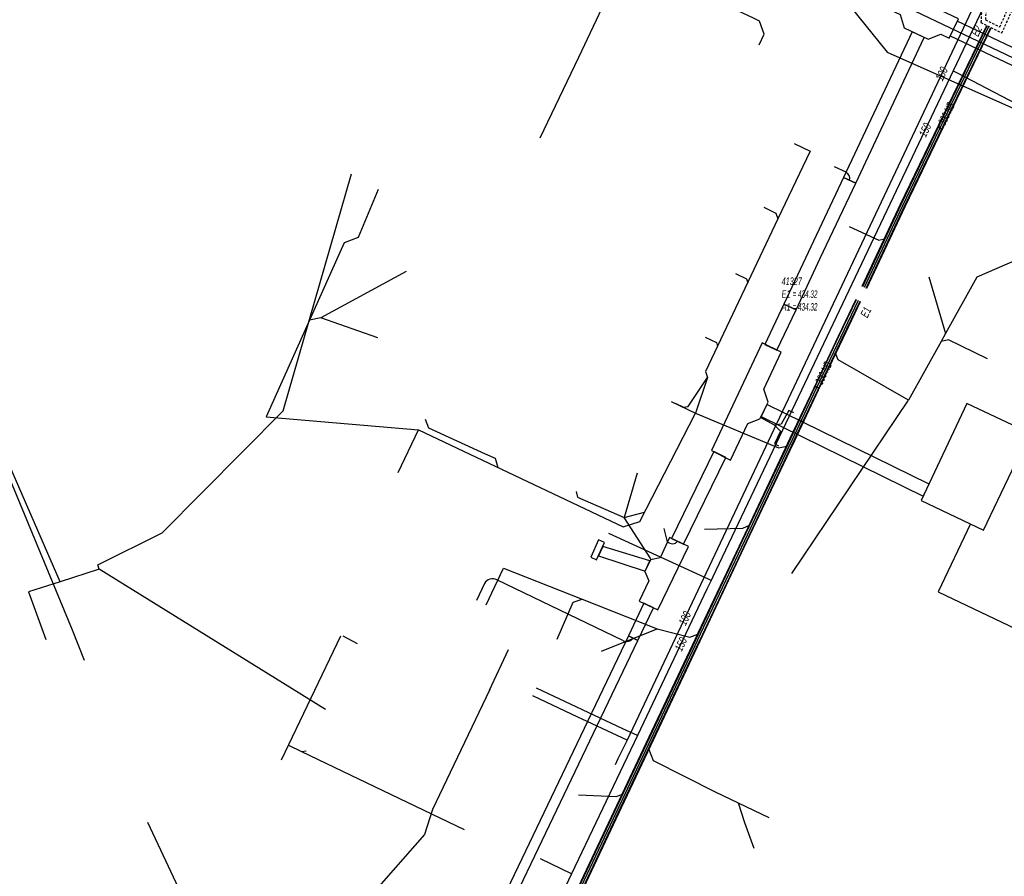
# Model space of a CAD drawing. Header units: metres. Extents: x 2695563 to 2696938, y 1260544 to 1262032.
# Tile 300 of 303: x 2696532 to 2696598, y 1261754 to 1261812. Entities that reach past the tile are written whole.
import ezdxf

# ---------------------------------------------------------------- set-up
doc = ezdxf.new("R2010")
doc.units = ezdxf.units.M
doc.linetypes.add('AUSGEZOGEN', pattern=[0])
doc.linetypes.add('STRICHLINIE2_S3', pattern=[0.25, 0.15, -0.1])
for name, color, linetype in [('AW_LK_ Haltung Text', 7, 'AUSGEZOGEN'), ('AW_LK_Ein-Auslauftext', 24, 'AUSGEZOGEN'), ('AW_LK_Haltung', 24, 'AUSGEZOGEN'), ('AW_LK_Normschacht Text', 24, 'AUSGEZOGEN'), ('AW_LK_Schacht Detailpolygon', 24, 'AUSGEZOGEN'), ('EW_LK_Bauwerk_FL_Linie_Punkt', 1, 'AUSGEZOGEN'), ('EW_LK_Trasseabs', 1, 'AUSGEZOGEN'), ('EW_LK_Trasserand', 1, 'AUSGEZOGEN'), ('FM_LK_SW_TRASSEKANTE', 94, 'AUSGEZOGEN'), ('GA_LK_Leitung', 32, 'AUSGEZOGEN'), ('GA_LK_Leitung_Text', 32, 'AUSGEZOGEN'), ('TV_LK_LEITUNG', 92, 'AUSGEZOGEN'), ('WA_LK_Leitung', 171, 'AUSGEZOGEN'), ('WA_LK_Leitung_Text', 171, 'AUSGEZOGEN')]:
    doc.layers.add(name, color=color, linetype=linetype)
doc.styles.add('ARIAL', font='arial.ttf')
pattern_1 = [(0, (2703955, 1269100), (4050, 4050), [4050, -4050]), (90, (2703955, 1269100), (-4050, 4050), [4050, -4050])]
pattern_2 = [(0, (2708005, 1273150), (6075, 6075), [6075, -6075]), (90, (2708005, 1273150), (-6075, 6075), [6075, -6075])]

# ---------------------------------------------------------------- blocks, each defined once
blk = doc.blocks.new('COMPLEXOBJECT_1939')
at = {"layer": 'EW_LK_Trasseabs', "color": 1, "linetype": 'AUSGEZOGEN', "transparency": 33554687}
blk.add_line((6562.157, 11774.303), (6561.614, 11773.156), dxfattribs=at)
blk.add_arc((6562.675, 11774.058), 0.573, 57.99519, 154.68575, dxfattribs=at)
blk = doc.blocks.new('COMPLEXOBJECT_2164')
at = {"layer": 'EW_LK_Trasseabs', "color": 1, "linetype": 'AUSGEZOGEN', "transparency": 33554687}
blk.add_line((6586.464, 11801.965), (6585.686, 11802.335), dxfattribs=at)
blk.add_arc((6586.277, 11801.555), 0.45, 343.47918, 65.48894, dxfattribs=at)

msp = doc.modelspace()

# ---------------------------------------------------------------- hatches: boundary and pattern name
at = {"layer": 'EW_LK_Bauwerk_FL_Linie_Punkt', "lineweight": 18, "transparency": 33554687}
h = msp.add_hatch(dxfattribs=at)
h.set_pattern_fill('MUSTER', color=1, scale=4050, style=0, pattern_type=2)
h.set_pattern_definition(pattern_1)
h.paths.add_polyline_path([(2696588.642, 1261815.127), (2696588.028, 1261813.838), (2696591.072, 1261812.388), (2696591.338, 1261811.498), (2696592.961, 1261810.725), (2696593.803, 1261811.072), (2696594.373, 1261810.801), (2696594.993, 1261812.102)], flags=0)
h = msp.add_hatch(dxfattribs=at)
h.set_pattern_fill('MUSTER', color=1, scale=4050, style=0, pattern_type=2)
h.set_pattern_definition(pattern_1)
h.paths.add_polyline_path([(2696579.659, 1261782.416), (2696580.821, 1261784.876), (2696581.647, 1261785.193), (2696582.187, 1261786.323), (2696581.912, 1261787.193), (2696583.062, 1261789.667), (2696581.788, 1261790.298), (2696578.397, 1261783.072)], flags=0)
h = msp.add_hatch(dxfattribs=at)
h.set_pattern_fill('MUSTER', color=1, scale=4050, style=0, pattern_type=2)
h.set_pattern_definition(pattern_1)
h.paths.add_polyline_path([(2696596.681, 1261777.706), (2696599.795, 1261784.221), (2696595.571, 1261786.227), (2696592.484, 1261779.702)], flags=0)
h = msp.add_hatch(dxfattribs=at)
h.set_pattern_fill('MUSTER', color=1, scale=2025, style=0, pattern_type=2)
h.set_pattern_definition([(0, (2699905, 1265050), (2025, 2025), [2025, -2025]), (90, (2699905, 1265050), (-2025, 2025), [2025, -2025])])
h.paths.add_polyline_path([(2696570.653, 1261775.711), (2696571.197, 1261776.883), (2696570.793, 1261777.057), (2696570.274, 1261775.891)], flags=0)
h = msp.add_hatch(dxfattribs=at)
h.set_pattern_fill('MUSTER', color=1, scale=4050, style=0, pattern_type=2)
h.set_pattern_definition(pattern_1)
h.paths.add_polyline_path([(2696574.783, 1261772.335), (2696576.835, 1261776.61), (2696575.559, 1261777.212), (2696574.928, 1261775.839), (2696574.28, 1261775.709), (2696573.903, 1261774.916), (2696574.16, 1261774.29), (2696573.53, 1261772.935)], flags=0)
at = {"layer": 'EW_LK_Trasserand', "lineweight": 18, "transparency": 33554687}
h = msp.add_hatch(dxfattribs=at)
h.set_pattern_fill('MUSTER', color=1, scale=6075, style=0, pattern_type=2)
h.set_pattern_definition(pattern_2)
h.paths.add_polyline_path([(2696660.489, 1261780.688), (2696653.705, 1261783.871), (2696634.476, 1261793.042), (2696624.629, 1261797.769), (2696608.889, 1261805.281), (2696606.967, 1261806.198), (2696594.92, 1261811.948), (2696594.446, 1261810.955), (2696606.493, 1261805.206), (2696608.415, 1261804.288), (2696624.156, 1261796.776), (2696634.001, 1261792.05), (2696653.235, 1261782.877), (2696660.006, 1261779.7)], flags=0)
h = msp.add_hatch(dxfattribs=at)
h.set_pattern_fill('MUSTER', color=1, scale=6075, style=0, pattern_type=2)
h.set_pattern_definition(pattern_2)
h.paths.add_polyline_path([(2696588.086, 1261801.046), (2696592.701, 1261810.849), (2696591.889, 1261811.235), (2696587.272, 1261801.429)], flags=0)
h = msp.add_hatch(dxfattribs=at)
h.set_pattern_fill('MUSTER', color=1, scale=6075, style=0, pattern_type=2)
h.set_pattern_definition(pattern_2)
h.paths.add_polyline_path([(2696584.076, 1261792.53), (2696585.706, 1261795.991), (2696588.086, 1261801.045), (2696587.272, 1261801.429), (2696584.892, 1261796.375), (2696583.262, 1261792.913)], flags=0)
h = msp.add_hatch(dxfattribs=at)
h.set_pattern_fill('MUSTER', color=1, scale=6075, style=0, pattern_type=2)
h.set_pattern_definition(pattern_2)
h.paths.add_polyline_path([(2696582.791, 1261789.801), (2696584.076, 1261792.53), (2696583.262, 1261792.913), (2696581.984, 1261790.2)], flags=0)
h = msp.add_hatch(dxfattribs=at)
h.set_pattern_fill('MUSTER', color=1, scale=6075, style=0, pattern_type=2)
h.set_pattern_definition(pattern_2)
h.paths.add_polyline_path([(2696593.017, 1261780.801), (2696582.111, 1261786.164), (2696581.723, 1261785.352), (2696592.62, 1261779.993)], flags=0)
h = msp.add_hatch(dxfattribs=at)
h.set_pattern_fill('MUSTER', color=1, scale=6075, style=0, pattern_type=2)
h.set_pattern_definition(pattern_2)
h.paths.add_polyline_path([(2696576.512, 1261776.758), (2696579.343, 1261782.591), (2696578.54, 1261782.998), (2696575.7, 1261777.146)], flags=0)
h = msp.add_hatch(dxfattribs=at)
h.set_pattern_fill('MUSTER', color=1, scale=6075, style=0, pattern_type=2)
h.set_pattern_definition(pattern_2)
h.paths.add_polyline_path([(2696574.246, 1261775.632), (2696571.079, 1261776.615), (2696570.784, 1261775.977), (2696573.917, 1261774.946)], flags=0)
h = msp.add_hatch(dxfattribs=at)
h.set_pattern_fill('MUSTER', color=1, scale=6075, style=0, pattern_type=2)
h.set_pattern_definition(pattern_2)
h.paths.add_polyline_path([(2696573.431, 1261770.291), (2696574.474, 1261772.484), (2696573.841, 1261772.785), (2696572.799, 1261770.591)], flags=0)
h = msp.add_hatch(dxfattribs=at)
h.set_pattern_fill('MUSTER', color=1, scale=6075, style=0, pattern_type=2)
h.set_pattern_definition(pattern_2)
h.paths.add_polyline_path([(2696552.363, 1261726.079), (2696563.525, 1261749.565), (2696573.431, 1261770.29), (2696572.799, 1261770.592), (2696562.893, 1261749.867), (2696551.73, 1261726.379)], flags=0)

# ---------------------------------------------------------------- linework, layer by layer
at = {"layer": 'AW_LK_Haltung', "linetype": 'AUSGEZOGEN', "transparency": 33554687}
for p, q in [((2696591.107, 1261799.623), (2696596.897, 1261811.654)), ((2696591.125, 1261799.614), (2696596.915, 1261811.645)), ((2696591.142, 1261799.606), (2696596.933, 1261811.636)), ((2696591.378, 1261799.494), (2696597.167, 1261811.524)), ((2696591.395, 1261799.486), (2696597.185, 1261811.515)), ((2696591.413, 1261799.477), (2696597.203, 1261811.506)), ((2696588.523, 1261794.118), (2696591.107, 1261799.623)), ((2696588.541, 1261794.11), (2696591.125, 1261799.614)), ((2696588.559, 1261794.101), (2696591.142, 1261799.606)), ((2696588.795, 1261793.991), (2696591.378, 1261799.494)), ((2696588.813, 1261793.982), (2696591.395, 1261799.486)), ((2696588.831, 1261793.974), (2696591.413, 1261799.477)), ((2696586.926, 1261790.764), (2696588.111, 1261793.239)), ((2696586.944, 1261790.755), (2696588.129, 1261793.231)), ((2696586.961, 1261790.747), (2696588.147, 1261793.222)), ((2696587.197, 1261790.635), (2696588.381, 1261793.11)), ((2696587.214, 1261790.627), (2696588.399, 1261793.101)), ((2696587.232, 1261790.618), (2696588.417, 1261793.093)), ((2696585.283, 1261787.285), (2696586.926, 1261790.764)), ((2696585.301, 1261787.277), (2696586.944, 1261790.755)), ((2696585.319, 1261787.269), (2696586.961, 1261790.747)), ((2696585.555, 1261787.157), (2696587.197, 1261790.635)), ((2696585.573, 1261787.149), (2696587.214, 1261790.627)), ((2696585.591, 1261787.141), (2696587.232, 1261790.618)), ((2696583.677, 1261783.883), (2696585.283, 1261787.285)), ((2696583.695, 1261783.875), (2696585.301, 1261787.277)), ((2696583.713, 1261783.867), (2696585.319, 1261787.269)), ((2696583.949, 1261783.755), (2696585.555, 1261787.157)), ((2696583.967, 1261783.747), (2696585.573, 1261787.149)), ((2696583.985, 1261783.739), (2696585.591, 1261787.141)), ((2696583.363, 1261783.218), (2696583.677, 1261783.883)), ((2696583.381, 1261783.21), (2696583.695, 1261783.875)), ((2696583.399, 1261783.202), (2696583.713, 1261783.867)), ((2696583.635, 1261783.09), (2696583.949, 1261783.755)), ((2696583.653, 1261783.082), (2696583.967, 1261783.747)), ((2696583.671, 1261783.074), (2696583.985, 1261783.739)), ((2696580.465, 1261777.078), (2696583.363, 1261783.218)), ((2696580.483, 1261777.07), (2696583.381, 1261783.21)), ((2696580.501, 1261777.062), (2696583.399, 1261783.202)), ((2696580.737, 1261776.95), (2696583.635, 1261783.09)), ((2696580.755, 1261776.942), (2696583.653, 1261783.082)), ((2696580.773, 1261776.934), (2696583.671, 1261783.074)), ((2696577.498, 1261770.792), (2696580.465, 1261777.078)), ((2696577.516, 1261770.783), (2696580.483, 1261777.07)), ((2696577.534, 1261770.775), (2696580.501, 1261777.062)), ((2696577.77, 1261770.663), (2696580.737, 1261776.95)), ((2696577.788, 1261770.655), (2696580.755, 1261776.942)), ((2696577.806, 1261770.646), (2696580.773, 1261776.934)), ((2696577.311, 1261770.397), (2696577.498, 1261770.792)), ((2696577.329, 1261770.388), (2696577.516, 1261770.783)), ((2696573.992, 1261763.364), (2696577.311, 1261770.397)), ((2696574.01, 1261763.356), (2696577.329, 1261770.388)), ((2696574.028, 1261763.348), (2696577.347, 1261770.38)), ((2696574.264, 1261763.236), (2696577.583, 1261770.268)), ((2696574.282, 1261763.228), (2696577.601, 1261770.26)), ((2696574.3, 1261763.22), (2696577.619, 1261770.251)), ((2696577.347, 1261770.38), (2696577.534, 1261770.775)), ((2696577.583, 1261770.268), (2696577.77, 1261770.663)), ((2696577.601, 1261770.26), (2696577.788, 1261770.655)), ((2696577.619, 1261770.251), (2696577.806, 1261770.646)), ((2696572.022, 1261759.191), (2696573.992, 1261763.364)), ((2696572.04, 1261759.183), (2696574.01, 1261763.356)), ((2696572.058, 1261759.175), (2696574.028, 1261763.348)), ((2696572.294, 1261759.063), (2696574.264, 1261763.236)), ((2696572.312, 1261759.055), (2696574.282, 1261763.228)), ((2696572.33, 1261759.047), (2696574.3, 1261763.22)), ((2696565.324, 1261745), (2696572.022, 1261759.191)), ((2696565.342, 1261744.991), (2696572.04, 1261759.183)), ((2696565.36, 1261744.983), (2696572.058, 1261759.175)), ((2696565.594, 1261744.869), (2696572.294, 1261759.063)), ((2696565.612, 1261744.861), (2696572.312, 1261759.055)), ((2696565.63, 1261744.852), (2696572.33, 1261759.047))]:
    msp.add_line(p, q, dxfattribs=at)
at = {"layer": 'AW_LK_Haltung', "color": 255, "transparency": 33554687}
for p, q in [((2696591.26, 1261799.55), (2696597.05, 1261811.58)), ((2696588.677, 1261794.046), (2696591.26, 1261799.55)), ((2696587.079, 1261790.691), (2696588.264, 1261793.166)), ((2696585.437, 1261787.213), (2696587.079, 1261790.691)), ((2696583.831, 1261783.811), (2696585.437, 1261787.213)), ((2696583.517, 1261783.146), (2696583.831, 1261783.811)), ((2696580.619, 1261777.006), (2696583.517, 1261783.146)), ((2696577.652, 1261770.719), (2696580.619, 1261777.006)), ((2696574.146, 1261763.292), (2696577.465, 1261770.324)), ((2696577.465, 1261770.324), (2696577.652, 1261770.719)), ((2696572.176, 1261759.119), (2696574.146, 1261763.292)), ((2696565.477, 1261744.926), (2696572.176, 1261759.119))]:
    msp.add_line(p, q, dxfattribs=at)
at = {"layer": 'AW_LK_Haltung', "color": 24, "linetype": 'AUSGEZOGEN', "transparency": 33554687}
for p, q in [((2696583.944, 1261803.714), (2696585.027, 1261803.198)), ((2696585.027, 1261803.198), (2696582.857, 1261798.639)), ((2696555.957, 1261800.609), (2696554.619, 1261797.381)), ((2696600.4, 1261796.53), (2696596.24, 1261794.73)), ((2696557.847, 1261795.103), (2696552.108, 1261791.992)), ((2696593.01, 1261794.74), (2696594.125, 1261790.927)), ((2696552.116, 1261791.992), (2696551.346, 1261791.831)), ((2696555.951, 1261790.644), (2696552.116, 1261791.992)), ((2696578.128, 1261787.962), (2696577.303, 1261785.579)), ((2696575.681, 1261786.358), (2696577.303, 1261785.579)), ((2696583.79, 1261774.78), (2696591.63, 1261786.44)), ((2696548.431, 1261785.328), (2696558.667, 1261784.457)), ((2696557.304, 1261781.59), (2696558.667, 1261784.457)), ((2696535.407, 1261770.976), (2696530.57, 1261782.67)), ((2696573.381, 1261781.528), (2696572.522, 1261778.559)), ((2696572.522, 1261778.559), (2696573.875, 1261778.91)), ((2696574.299, 1261775.777), (2696572.522, 1261778.559)), ((2696563.24, 1261772.67), (2696564.4, 1261775.14)), ((2696536.222, 1261768.93), (2696535.407, 1261770.976)), ((2696570.99, 1261769.56), (2696574.74, 1261771.055)), ((2696549.458, 1261762.248), (2696553.46, 1261770.595)), ((2696553.585, 1261770.595), (2696554.542, 1261770.077)), ((2696561.764, 1261757.544), (2696550.821, 1261762.787)), ((2696580.63, 1261758.01), (2696580.197, 1261759.333)), ((2696540.459, 1261758.066), (2696546.925, 1261744.205)), ((2696581.26, 1261756.29), (2696580.63, 1261758.01))]:
    msp.add_line(p, q, dxfattribs=at)
for points in [[(2696581.588, 1261810.356), (2696581.932, 1261811.078), (2696581.624, 1261811.944), (2696581.218, 1261812.138), (2696577.335, 1261813.986), (2696573.859, 1261815.641)], [(2696581.902, 1261799.425), (2696582.715, 1261799.038), (2696582.857, 1261798.639)], [(2696582.857, 1261798.639), (2696577.984, 1261788.368), (2696578.128, 1261787.962)], [(2696587.657, 1261798.131), (2696589.647, 1261797.211), (2696590.027, 1261797.291)], [(2696554.611, 1261797.381), (2696553.675, 1261797.027), (2696548.431, 1261785.328)], [(2696580.001, 1261794.967), (2696580.751, 1261794.61), (2696580.819, 1261794.343)], [(2696596.24, 1261794.73), (2696594.125, 1261790.927), (2696593.834, 1261790.404)], [(2696577.963, 1261790.688), (2696578.713, 1261790.331), (2696578.783, 1261790.051)], [(2696596.96, 1261789.22), (2696594.33, 1261790.5), (2696593.834, 1261790.404), (2696591.63, 1261786.44)], [(2696591.63, 1261786.44), (2696586.897, 1261789.155), (2696586.732, 1261789.601)], [(2696575.931, 1261786.238), (2696576.492, 1261785.969), (2696576.817, 1261786.031), (2696578.128, 1261787.962)], [(2696558.667, 1261784.457), (2696572.445, 1261777.932), (2696573.556, 1261778.289), (2696577.303, 1261785.579)], [(2696577.303, 1261785.579), (2696582.897, 1261783.245), (2696583.452, 1261783.356)], [(2696559.119, 1261785.159), (2696559.35, 1261784.594), (2696563.153, 1261782.847)], [(2696563.153, 1261782.847), (2696563.839, 1261782.541), (2696564.02, 1261781.922)], [(2696569.275, 1261780.312), (2696569.367, 1261779.913), (2696572.522, 1261778.559)], [(2696577.91, 1261777.78), (2696580.49, 1261777.829), (2696580.942, 1261778.044)], [(2696564.4, 1261775.14), (2696569.688, 1261773.051), (2696574.74, 1261771.055), (2696576.925, 1261770.502), (2696577.469, 1261770.707)], [(2696568, 1261770.38), (2696569.09, 1261772.86), (2696569.688, 1261773.051)], [(2696551.125, 1261762.845), (2696550.821, 1261762.787), (2696549.954, 1261763.207)], [(2696578.65, 1261760.07), (2696574.474, 1261762.182), (2696574.177, 1261762.991)], [(2696569.44, 1261759.89), (2696571.98, 1261759.783), (2696572.416, 1261759.935)], [(2696582.26, 1261758.35), (2696580.197, 1261759.333), (2696578.65, 1261760.07)]]:
    msp.add_lwpolyline(points, dxfattribs=at)
at = {"layer": 'AW_LK_Schacht Detailpolygon', "color": 24, "linetype": 'STRICHLINIE2_S3', "transparency": 33554687}
for points in [[(2696596.97, 1261813.86), (2696596.569, 1261813.009), (2696596.505, 1261811.844), (2696597.92, 1261811.16), (2696598.76, 1261813), (2696596.97, 1261813.86)], [(2696597.111, 1261813.459), (2696596.866, 1261812.944), (2696596.811, 1261812.032), (2696597.775, 1261811.564), (2696598.365, 1261812.857), (2696597.111, 1261813.459)]]:
    msp.add_lwpolyline(points, close=True, dxfattribs=at)
at = {"layer": 'EW_LK_Bauwerk_FL_Linie_Punkt', "color": 1, "linetype": 'AUSGEZOGEN', "transparency": 33554687}
for points in [[(2696588.642, 1261815.127), (2696588.028, 1261813.838), (2696591.072, 1261812.388), (2696591.338, 1261811.498), (2696592.961, 1261810.725), (2696593.803, 1261811.072), (2696594.373, 1261810.801), (2696594.993, 1261812.102), (2696588.642, 1261815.127)], [(2696579.659, 1261782.416), (2696580.821, 1261784.876), (2696581.647, 1261785.193), (2696582.187, 1261786.323), (2696581.912, 1261787.193), (2696583.062, 1261789.667), (2696581.788, 1261790.298), (2696578.397, 1261783.072), (2696579.659, 1261782.416)], [(2696596.681, 1261777.706), (2696599.795, 1261784.221), (2696595.571, 1261786.227), (2696592.484, 1261779.702), (2696596.681, 1261777.706)], [(2696570.653, 1261775.711), (2696571.197, 1261776.883), (2696570.793, 1261777.057), (2696570.274, 1261775.891), (2696570.653, 1261775.711)], [(2696574.783, 1261772.335), (2696576.835, 1261776.61), (2696575.559, 1261777.212), (2696574.928, 1261775.839), (2696574.28, 1261775.709), (2696573.903, 1261774.916), (2696574.16, 1261774.29), (2696573.53, 1261772.935), (2696574.783, 1261772.335)]]:
    msp.add_lwpolyline(points, close=True, dxfattribs=at)
at = {"layer": 'EW_LK_Trasseabs', "color": 1, "linetype": 'AUSGEZOGEN', "transparency": 33554687}
for p, q in [((2696583.916, 1261785.606), (2696583.588, 1261785.764)), ((2696582.631, 1261784.766), (2696581.69, 1261785.282)), ((2696575.426, 1261776.923), (2696575.209, 1261777.822)), ((2696572.417, 1261770.275), (2696563.949, 1261774.354))]:
    msp.add_line(p, q, dxfattribs=at)
for points in [[(2696583.588, 1261785.764), (2696583.076, 1261784.827), (2696582.631, 1261784.766)], [(2696582.631, 1261784.766), (2696583.028, 1261784.37), (2696582.624, 1261783.502), (2696582.891, 1261783.379)], [(2696595.809, 1261778.121), (2696593.635, 1261773.559), (2696601.681, 1261769.725)]]:
    msp.add_lwpolyline(points, dxfattribs=at)
for centre, radius, start, end in [((2696575.752, 1261777.256), 0.466, 225.54083, 319.3432), ((2696572.67, 1261770.761), 0.548, 242.5123, 324.2431)]:
    msp.add_arc(centre, radius, start, end, dxfattribs=at)
at = {"layer": 'EW_LK_Trasserand', "color": 1, "linetype": 'AUSGEZOGEN', "transparency": 33554687}
for points in [[(2696660.489, 1261780.688), (2696653.705, 1261783.871), (2696634.476, 1261793.042), (2696624.629, 1261797.769), (2696608.889, 1261805.281), (2696606.967, 1261806.198), (2696594.92, 1261811.948), (2696594.446, 1261810.955), (2696606.493, 1261805.206), (2696608.415, 1261804.288), (2696624.156, 1261796.776), (2696634.001, 1261792.05), (2696653.235, 1261782.877), (2696660.006, 1261779.7), (2696660.489, 1261780.688)], [(2696588.086, 1261801.046), (2696592.701, 1261810.849), (2696591.889, 1261811.235), (2696587.272, 1261801.429), (2696588.086, 1261801.046)], [(2696584.076, 1261792.53), (2696585.706, 1261795.991), (2696588.086, 1261801.045), (2696587.272, 1261801.429), (2696584.892, 1261796.375), (2696583.262, 1261792.913), (2696584.076, 1261792.53)], [(2696582.791, 1261789.801), (2696584.076, 1261792.53), (2696583.262, 1261792.913), (2696581.984, 1261790.2), (2696582.791, 1261789.801)], [(2696593.017, 1261780.801), (2696582.111, 1261786.164), (2696581.723, 1261785.352), (2696592.62, 1261779.993), (2696593.017, 1261780.801)], [(2696576.512, 1261776.758), (2696579.343, 1261782.591), (2696578.54, 1261782.998), (2696575.7, 1261777.146), (2696576.512, 1261776.758)], [(2696574.246, 1261775.632), (2696571.079, 1261776.615), (2696570.784, 1261775.977), (2696573.917, 1261774.946), (2696574.246, 1261775.632)], [(2696573.431, 1261770.291), (2696574.474, 1261772.484), (2696573.841, 1261772.785), (2696572.799, 1261770.591), (2696573.431, 1261770.291)], [(2696552.363, 1261726.079), (2696563.525, 1261749.565), (2696573.431, 1261770.29), (2696572.799, 1261770.592), (2696562.893, 1261749.867), (2696551.73, 1261726.379), (2696552.363, 1261726.079)]]:
    msp.add_lwpolyline(points, close=True, dxfattribs=at)
at = {"layer": 'FM_LK_SW_TRASSEKANTE', "color": 94, "linetype": 'AUSGEZOGEN', "transparency": 33554687}
msp.add_line((2696563.443, 1261766.932), (2696564.731, 1261769.669), dxfattribs=at)
for points in [[(2696576.8, 1261824.52), (2696573.339, 1261816.962), (2696572.007, 1261814.916), (2696569.429, 1261809.499), (2696566.85, 1261804.081)], [(2696563.47, 1261766.988), (2696561.767, 1261763.418), (2696559.614, 1261758.905), (2696559.078, 1261757.222), (2696549.841, 1261746.703), (2696554.177, 1261737.713), (2696536.521, 1261729.707), (2696535.629, 1261729.347)]]:
    msp.add_lwpolyline(points, dxfattribs=at)
at = {"layer": 'GA_LK_Leitung', "color": 32, "linetype": 'AUSGEZOGEN', "transparency": 33554687}
for points in [[(2696597.46, 1261816.03), (2696597.395, 1261815.893), (2696572.72, 1261763.57), (2696572.09, 1261762.32), (2696571.9, 1261761.92)], [(2696572.72, 1261763.57), (2696569.693, 1261764.988), (2696569.386, 1261765.132), (2696566.83, 1261766.331), (2696566.358, 1261766.552)]]:
    msp.add_lwpolyline(points, dxfattribs=at)
at = {"layer": 'TV_LK_LEITUNG', "color": 92, "linetype": 'AUSGEZOGEN', "transparency": 33554687}
for p, q in [((2696537.196, 1261775.078), (2696534.564, 1261774.228)), ((2696552.414, 1261765.63), (2696537.196, 1261775.078))]:
    msp.add_line(p, q, dxfattribs=at)
for points in [[(2696585.402, 1261815.833), (2696655.11, 1261782.581), (2696655.965, 1261780.729)], [(2696585.402, 1261815.833), (2696590.192, 1261809.856), (2696603.258, 1261804.049), (2696641.598, 1261785.679), (2696641.565, 1261782.816), (2696648.158, 1261779.68), (2696650.268, 1261781.556), (2696655.965, 1261780.729)], [(2696537.196, 1261775.078), (2696537.103, 1261775.375), (2696541.44, 1261777.514), (2696549.577, 1261785.729), (2696554.181, 1261801.676)], [(2696534.564, 1261774.228), (2696523.051, 1261800.667), (2696519.777, 1261799.198)], [(2696534.564, 1261774.228), (2696532.445, 1261773.544), (2696533.603, 1261770.354)]]:
    msp.add_lwpolyline(points, dxfattribs=at)
at = {"layer": 'WA_LK_Leitung', "color": 7, "linetype": 'AUSGEZOGEN', "transparency": 33554687}
msp.add_line((2696568.97, 1261754.59), (2696566.88, 1261755.59), dxfattribs=at)
for points in [[(2696597.85, 1261815.32), (2696597.588, 1261814.772), (2696596.665, 1261812.842), (2696594.64, 1261808.61), (2696578.477, 1261774.571), (2696578.362, 1261774.328), (2696578.078, 1261773.731), (2696573.4, 1261763.88), (2696568.97, 1261754.59), (2696567.31, 1261751.08), (2696558.77, 1261742.843), (2696545.461, 1261736.738), (2696532.272, 1261730.747), (2696531.298, 1261730.304), (2696530.964, 1261730.152), (2696530.321, 1261729.86), (2696529.996, 1261729.713)], [(2696594.64, 1261808.61), (2696594.918, 1261808.464), (2696600.909, 1261805.321)], [(2696578.362, 1261774.328), (2696578.191, 1261774.406), (2696571.473, 1261777.48)], [(2696573.4, 1261763.88), (2696572.424, 1261764.339), (2696566.608, 1261767.077)]]:
    msp.add_lwpolyline(points, dxfattribs=at)

# ---------------------------------------------------------------- block references
at = {"layer": 'EW_LK_Trasseabs', "color": 1, "linetype": 'AUSGEZOGEN', "lineweight": -3, "transparency": 33554687}
for name in ['COMPLEXOBJECT_2164', 'COMPLEXOBJECT_1939']:
    msp.add_blockref(name, (2690000.97, 1249999.81), dxfattribs=at)

# ---------------------------------------------------------------- texts
at = {"layer": 'AW_LK_ Haltung Text', "color": 24, "transparency": 33554687, "char_height": 0.55705, "width": 2.48945, "attachment_point": 5, "style": 'ARIAL'}
for insert, rotation in [((2696594.094, 1261805.508), 64.5129), ((2696585.825, 1261788.063), 64.4346)]:
    msp.add_mtext('\\A1;{\\fArial|i1|b0;\\H0.557054;\\W0.700000;\\C24;> \\W0.490000;300 NB}\\P', dxfattribs=dict(at, insert=insert, rotation=rotation))
at = {"layer": 'AW_LK_Ein-Auslauftext', "color": 24, "transparency": 33554687, "char_height": 0.55705, "style": 'ARIAL'}
for s, insert, width, attachment_point, rotation in [('\\A1;{\\fArial|i1|b0;\\H0.557054;\\W0.700000;\\C24;E2}\\P', (2696596.326, 1261810.867), 0.86376, 7, 64.2987), ('\\A1;{\\fArial|i1|b0;\\H0.557054;\\W0.700000;\\C24;E1}\\P', (2696588.623, 1261792.065), 0.85544, 4, 64.7325)]:
    msp.add_mtext(s, dxfattribs=dict(at, insert=insert, width=width, attachment_point=attachment_point, rotation=rotation))
at = {"layer": 'AW_LK_Normschacht Text', "color": 24, "transparency": 33554687, "insert": (2696583.101, 1261794.702), "char_height": 0.50641, "width": 2.81026, "attachment_point": 1, "line_spacing_factor": 1.024096, "style": 'ARIAL'}
msp.add_mtext('\\A1;{\\fArial|i1|b0;\\H0.506413;\\W0.694273;\\C24;41327}\\P{\\fArial|i1|b0;\\H0.505000;\\W0.694273;\\C24;E1 \\W0.485991;= 434.32}\\P{\\fArial|i1|b0;\\H0.505000;\\W0.694273;\\C24;A1 \\W0.485991;= 434.32}\\P', dxfattribs=at)
at = {"layer": 'GA_LK_Leitung_Text', "color": 32, "transparency": 33554687, "char_height": 0.55825, "width": 1.10806, "attachment_point": 5, "rotation": 64.7514, "style": 'ARIAL'}
for insert in [(2696593.867, 1261808.398), (2696576.595, 1261771.774)]:
    msp.add_mtext('\\A1;{\\fArial|i1|b0;\\H0.558250;\\W0.700000;\\C32;100}\\P', dxfattribs=dict(at, insert=insert))
at = {"layer": 'WA_LK_Leitung_Text', "color": 7, "transparency": 33554687, "char_height": 0.55426, "width": 1.10014, "attachment_point": 5, "style": 'ARIAL'}
for insert, rotation in [((2696592.754, 1261804.625), 64.4337), ((2696576.327, 1261770.031), 64.5975)]:
    msp.add_mtext('\\A1;{\\fArial|i1|b0;\\H0.554263;\\W0.700000;\\C7;150}\\P', dxfattribs=dict(at, insert=insert, rotation=rotation))

doc.saveas('drawing.dxf')
